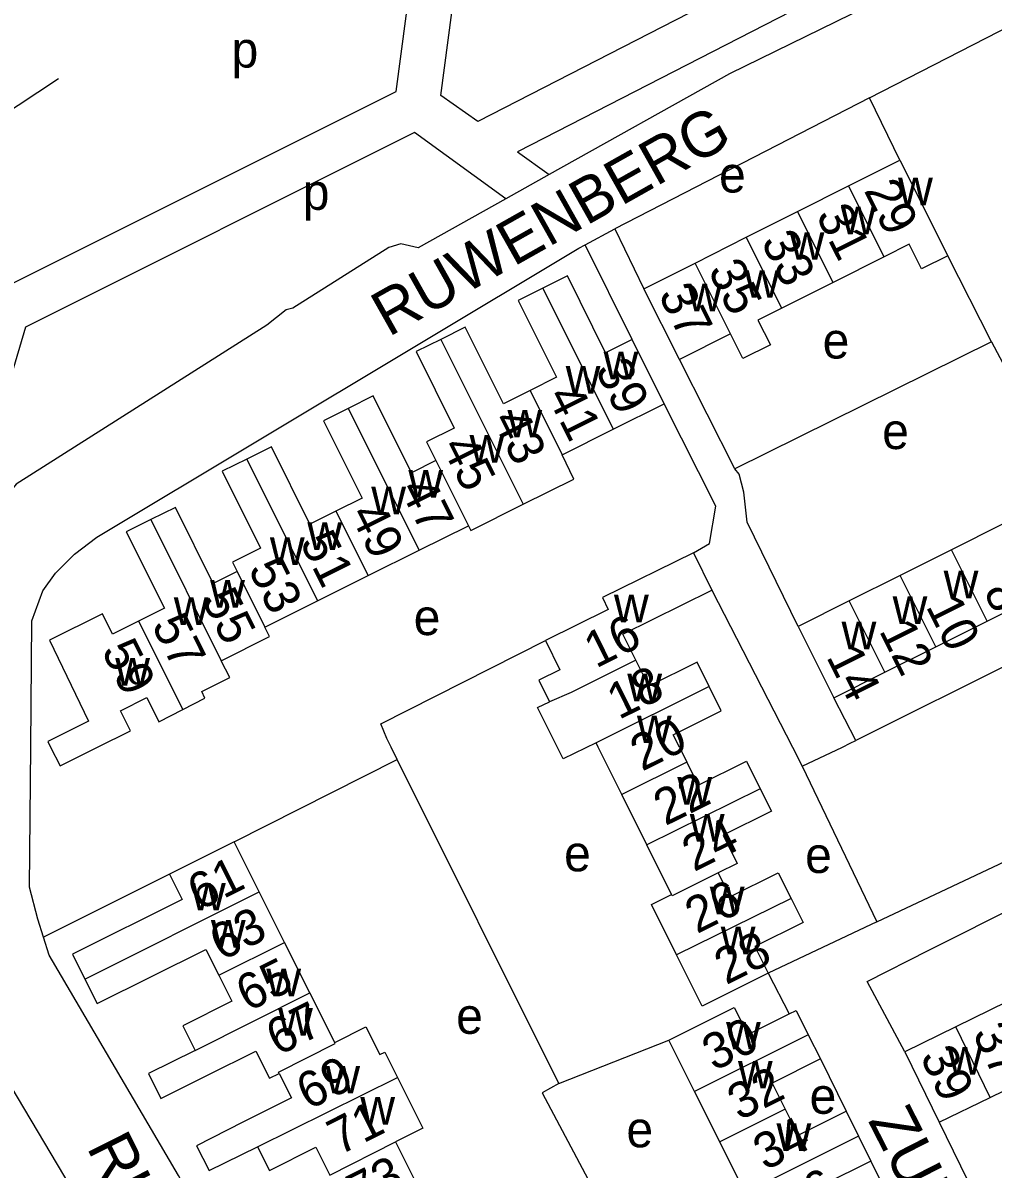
# Model space of a CAD drawing. Extents: x 157794 to 159375, y 380877 to 382306.
# Drawn here: x 158574.4 to 158682.4, y 381703 to 381830.6 of the extents above; entities that cross this region are included whole.
import ezdxf

# ---------------------------------------------------------------- set-up
doc = ezdxf.new("R2010")
doc.units = 0
for name, color, linetype in [('BLT_Basislijn', 7, 'Continuous'), ('BLT_Bebouwing', 7, 'Continuous'), ('BLT_Centroide', 7, 'Continuous'), ('BLT_Huisnummer', 7, 'Continuous'), ('BLT_Huisnummer_ tussenligend', 7, 'Continuous'), ('BLT_Onderverdeling_panden', 7, 'Continuous'), ('BLT_Straatnaam', 7, 'Continuous')]:
    doc.layers.add(name, color=color, linetype=linetype)

msp = doc.modelspace()

# ---------------------------------------------------------------- linework, layer by layer
at = {"layer": 'BLT_Basislijn'}
for p, q in [((158544.32, 381801.91), (158578.38, 381824.43)), ((158668.66, 381822.29), (158640.31, 381807.69)), ((158672.03, 381815.33), (158668.66, 381822.29)), ((158632.99, 381813.73), (158628.18, 381811.05)), ((158637.01, 381805.92), (158640.31, 381807.69)), ((158640.31, 381807.69), (158643.55, 381801.03)), ((158642.25, 381795.37), (158637.01, 381805.92)), ((158682.24, 381795.11), (158677.37, 381804.69)), ((158682.24, 381795.11), (158653.68, 381780.98)), ((158653.68, 381780.98), (158647.51, 381793.15)), ((158701.22, 381767.75), (158667.12, 381750.72)), ((158667.12, 381750.72), (158664.69, 381755.49)), ((158616.09, 381748.62), (158615.4, 381750)), ((158660.08, 381750), (158661.16, 381747.86)), ((158661.16, 381747.86), (158665.64, 381750)), ((158597.93, 381739.47), (158616.09, 381748.62)), ((158634.08, 381712.55), (158616.09, 381748.62)), ((158590.73, 381735.86), (158576.73, 381728.83)), ((158669.46, 381730.54), (158657.39, 381724.82)), ((158657.39, 381724.82), (158659.72, 381720.31)), ((158634.08, 381712.55), (158646.33, 381717.37)), ((158663.19, 381715.28), (158666.05, 381709.46)), ((158668.82, 381703.92), (158671.67, 381698.16))]:
    msp.add_line(p, q, dxfattribs=at)
for points in [[(158701.35, 381858.79), (158625.08, 381819.63), (158620.95, 381822.53), (158624.22, 381847.23)], [(158700.54, 381852.75), (158629.49, 381816.27), (158632.99, 381813.73)], [(158699.32, 381846.15), (158693.68, 381844.83), (158653.08, 381824.95), (158632.99, 381813.73)], [(158541.88, 381794.51), (158548.15, 381782.45), (158554.97, 381773.8), (158564.21, 381779), (158570.52, 381800.26), (158615.96, 381822.99), (158618.82, 381844.55)], [(158668.66, 381822.29), (158693.17, 381834.91), (158697.67, 381835.98), (158700.11, 381835.95), (158703.19, 381835.33), (158706.15, 381833.64), (158729.92, 381808.22)], [(158628.18, 381811.05), (158618.03, 381818.43), (158574.7, 381796.76), (158569.29, 381778.54), (158571.89, 381777.11)], [(158628.18, 381811.05), (158618.42, 381805.59), (158616.48, 381806.03), (158615.15, 381805.61), (158604.46, 381798.88), (158603.74, 381798.69), (158601.57, 381796.99), (158573.68, 381779.26), (158571.89, 381777.11)], [(158575.31, 381750), (158575.43, 381764.05), (158576.66, 381767.39), (158578.05, 381769.35), (158580.18, 381771.49), (158582.66, 381773.37), (158636.29, 381805.54), (158637.01, 381805.92)], [(158682.24, 381795.11), (158684.1, 381791.64), (158690.84, 381788.15)], [(158649.05, 381771.64), (158650.83, 381772.66), (158651.54, 381776.83), (158645.82, 381788.23)], [(158660.72, 381763.43), (158655.04, 381775.05), (158654.67, 381778.37), (158654.14, 381780.37), (158653.68, 381780.98)], [(158651.1, 381767.48), (158660.08, 381750)], [(158615.4, 381750), (158614.92, 381750.96), (158614.26, 381752.59), (158632.58, 381761.86)], [(158576.73, 381728.83), (158576.1, 381730.85), (158575.16, 381734.39), (158575.31, 381750)], [(158665.64, 381750), (158666.52, 381750.42), (158667.12, 381750.72)], [(158661.16, 381747.86), (158669.46, 381730.54)], [(158669.46, 381730.54), (158688.9, 381739.7)], [(158675.27, 381727.38), (158685.69, 381732.64), (158707.42, 381736.18)], [(158601.55, 381683), (158601.32, 381683.48), (158597.47, 381691.53), (158591.73, 381702.3), (158577.35, 381726.85), (158576.73, 381728.83)], [(158672.59, 381716.09), (158668.41, 381723.91), (158675.27, 381727.38)], [(158580.51, 381699.78), (158567.92, 381720.9), (158565.41, 381723.98), (158562.71, 381724.29), (158532.48, 381708.17), (158505.69, 381696.56)], [(158676.42, 381708.23), (158685.06, 381690.53), (158685.76, 381690.61), (158704.31, 381699.68), (158704.78, 381699.99), (158704.62, 381701.43), (158705.04, 381701.74), (158730.07, 381714.32)], [(158634.08, 381712.55), (158632.23, 381711.52), (158637.64, 381701.3), (158635.24, 381700.02)]]:
    msp.add_lwpolyline(points, dxfattribs=at)
at = {"layer": 'BLT_Bebouwing'}
for p, q in [((158666.33, 381812.47), (158672.03, 381815.33)), ((158672.03, 381815.33), (158677.37, 381804.69)), ((158660.64, 381809.61), (158666.33, 381812.47)), ((158654.94, 381806.75), (158660.64, 381809.61)), ((158649.24, 381803.89), (158654.94, 381806.75)), ((158670.29, 381804.59), (158664.6, 381801.73)), ((158643.55, 381801.03), (158649.24, 381803.89)), ((158647.51, 381793.15), (158643.55, 381801.03)), ((158664.6, 381801.73), (158658.9, 381798.87)), ((158653.2, 381796.01), (158647.51, 381793.15)), ((158645.82, 381788.23), (158642.25, 381795.37)), ((158640.12, 381785.39), (158645.82, 381788.23)), ((158634.44, 381782.55), (158640.12, 381785.39)), ((158683.45, 381774.8), (158677.77, 381771.95)), ((158612.85, 381769.09), (158618.52, 381771.91)), ((158649.05, 381771.64), (158651.1, 381767.48)), ((158677.77, 381771.95), (158672.08, 381769.11)), ((158607.22, 381766.28), (158612.85, 381769.09)), ((158672.08, 381769.11), (158666.4, 381766.27)), ((158681.74, 381764.01), (158687.42, 381766.85)), ((158601.35, 381763.35), (158607.22, 381766.28)), ((158666.4, 381766.27), (158660.72, 381763.43)), ((158676.05, 381761.17), (158681.74, 381764.01)), ((158660.72, 381763.43), (158664.69, 381755.49)), ((158670.37, 381758.33), (158676.05, 381761.17)), ((158664.69, 381755.49), (158670.37, 381758.33)), ((158638.47, 381750), (158638.22, 381750.49)), ((158641.08, 381744.74), (158638.47, 381750)), ((158647.49, 381750), (158648.31, 381748.34)), ((158643.88, 381739.11), (158641.08, 381744.74)), ((158597.93, 381739.47), (158590.73, 381735.86)), ((158600.73, 381733.9), (158597.93, 381739.47)), ((158646.62, 381733.58), (158643.88, 381739.11)), ((158603.55, 381728.26), (158600.73, 381733.9)), ((158606.38, 381722.63), (158603.55, 381728.26)), ((158609.14, 381717.12), (158606.38, 381722.63)), ((158683.95, 381721.63), (158678.27, 381718.86)), ((158661.84, 381717.98), (158663.19, 381715.28)), ((158678.27, 381718.86), (158672.59, 381716.09)), ((158649.19, 381711.65), (158646.33, 381717.37)), ((158672.59, 381716.09), (158676.42, 381708.23)), ((158682.1, 381711), (158687.78, 381713.78)), ((158652, 381706.05), (158649.19, 381711.65)), ((158676.42, 381708.23), (158682.1, 381711)), ((158666.05, 381709.46), (158667.43, 381706.69)), ((158667.43, 381706.69), (158668.82, 381703.92)), ((158615.91, 381706.04), (158618.64, 381700.58)), ((158654.83, 381700.38), (158652, 381706.05))]:
    msp.add_line(p, q, dxfattribs=at)
for points in [[(158677.37, 381804.69), (158674.46, 381803.24), (158673.08, 381805.99), (158670.29, 381804.59)], [(158642.25, 381795.37), (158639.29, 381793.89), (158635.03, 381802.45), (158632.29, 381801.09)], [(158632.29, 381801.09), (158629.56, 381799.72), (158633.82, 381791.18), (158630.87, 381789.7)], [(158658.9, 381798.87), (158656.24, 381797.54), (158657.62, 381794.8), (158654.56, 381793.27), (158653.2, 381796.01)], [(158630.87, 381789.7), (158627.92, 381788.23), (158623.67, 381796.76), (158620.93, 381795.39)], [(158620.93, 381795.39), (158618.2, 381794.03), (158622.44, 381785.52), (158619.36, 381783.98), (158620.39, 381781.9)], [(158620.39, 381781.9), (158617.68, 381780.55), (158613.42, 381789.09), (158610.64, 381787.71)], [(158610.64, 381787.71), (158607.87, 381786.32), (158612.17, 381777.71), (158609.27, 381776.27)], [(158609.27, 381776.27), (158606.37, 381774.82), (158602.08, 381783.43), (158599.35, 381782.07)], [(158599.35, 381782.07), (158596.61, 381780.71), (158600.88, 381772.15), (158597.74, 381770.58), (158598.26, 381769.54)], [(158630.09, 381777.03), (158635.73, 381779.84), (158634.44, 381782.55)], [(158598.26, 381769.54), (158595.62, 381768.22), (158591.41, 381776.68), (158588.67, 381775.32)], [(158624.01, 381774.65), (158624.27, 381774.13), (158630.09, 381777.03)], [(158588.67, 381775.32), (158585.93, 381773.95), (158590.17, 381765.45), (158587.28, 381764.01)], [(158618.52, 381771.91), (158624.01, 381774.65)], [(158649.05, 381771.64), (158638.92, 381766.65), (158639.58, 381765.33), (158632.58, 381761.86)], [(158642.65, 381759.68), (158641.21, 381762.57), (158651.1, 381767.48)], [(158587.28, 381764.01), (158584.4, 381762.57), (158583.27, 381764.84), (158577.37, 381761.9), (158581.72, 381752.9)], [(158596.5, 381759.62), (158601.87, 381762.3), (158601.35, 381763.35)], [(158632.58, 381761.86), (158634.2, 381758.6), (158631.85, 381757.44), (158633.04, 381755.04)], [(158592.21, 381754.18), (158594.69, 381755.46), (158594.33, 381756.19), (158597.46, 381757.75), (158596.5, 381759.62)], [(158650.82, 381756.75), (158649.47, 381759.46), (158644.09, 381756.78), (158642.65, 381759.68)], [(158647.49, 381750), (158646.81, 381751.38), (158652.16, 381754.04), (158650.82, 381756.75)], [(158582.74, 381750), (158586.39, 381751.82), (158585.27, 381754.05), (158588.23, 381755.53), (158589.55, 381752.82), (158592.21, 381754.18)], [(158638.22, 381750.49), (158634.56, 381748.68), (158631.72, 381754.39), (158633.04, 381755.04)], [(158581.72, 381752.9), (158577.19, 381750.64), (158577.51, 381750)], [(158577.51, 381750), (158578.57, 381747.92), (158582.74, 381750)], [(158648.31, 381748.34), (158649.6, 381745.75), (158654.97, 381748.42), (158656.49, 381745.36)], [(158656.49, 381745.36), (158657.74, 381742.85), (158652.36, 381740.18), (158653.91, 381737.06), (158651.8, 381736)], [(158590.73, 381735.86), (158592.15, 381733.04), (158579.93, 381726.94), (158581.32, 381724.17)], [(158651.8, 381736), (158653.12, 381733.34), (158658.5, 381736.01), (158659.94, 381733.13)], [(158647.19, 381726.86), (158644.4, 381732.48), (158646.62, 381733.58)], [(158659.94, 381733.13), (158661.26, 381730.47), (158655.9, 381727.81), (158657.39, 381724.82)], [(158581.32, 381724.17), (158582.68, 381721.45), (158594.8, 381727.48), (158596.24, 381724.6)], [(158657.39, 381724.82), (158650.03, 381721.15), (158647.19, 381726.86)], [(158596.24, 381724.6), (158597.69, 381721.71), (158592.23, 381718.97), (158593.61, 381716.23)], [(158646.33, 381717.37), (158649.14, 381718.77), (158653.61, 381721.01), (158655.11, 381718), (158659.72, 381720.31)], [(158659.72, 381720.31), (158660.48, 381720.69), (158661.84, 381717.98)], [(158609.14, 381717.12), (158612.61, 381718.87), (158614.17, 381715.77), (158614.71, 381716.04), (158616.13, 381713.2)], [(158593.61, 381716.23), (158588.42, 381713.65), (158589.79, 381710.89), (158594.98, 381713.48), (158600.34, 381716.16), (158601.86, 381713.14), (158602.94, 381713.68)], [(158663.19, 381715.28), (158657.81, 381712.58), (158659.26, 381709.68)], [(158602.94, 381713.68), (158604.31, 381710.95), (158598.92, 381708.24), (158593.76, 381705.62), (158595.16, 381702.88), (158600.55, 381705.49)], [(158616.13, 381713.2), (158618.95, 381707.57), (158615.91, 381706.04)], [(158659.26, 381709.68), (158660.71, 381706.79), (158666.05, 381709.46)], [(158600.55, 381705.49), (158601.87, 381702.88), (158607.02, 381705.46), (158608.57, 381702.36)], [(158668.82, 381703.92), (158663.51, 381701.27), (158664.95, 381698.39)]]:
    msp.add_lwpolyline(points, dxfattribs=at)
at = {"layer": 'BLT_Onderverdeling_panden'}
for p, q in [((158670.29, 381804.59), (158666.33, 381812.47)), ((158664.6, 381801.73), (158660.64, 381809.61)), ((158658.9, 381798.87), (158654.94, 381806.75)), ((158653.2, 381796.01), (158649.24, 381803.89)), ((158632.29, 381801.09), (158640.12, 381785.39)), ((158620.93, 381795.39), (158630.09, 381777.03)), ((158630.87, 381789.7), (158634.44, 381782.55)), ((158610.64, 381787.71), (158618.52, 381771.91)), ((158599.35, 381782.07), (158607.22, 381766.28)), ((158620.39, 381781.9), (158624.01, 381774.65)), ((158588.67, 381775.32), (158596.5, 381759.62)), ((158609.27, 381776.27), (158612.85, 381769.09)), ((158681.74, 381764.01), (158677.77, 381771.95)), ((158598.26, 381769.54), (158601.35, 381763.35)), ((158676.05, 381761.17), (158672.08, 381769.11)), ((158670.37, 381758.33), (158666.4, 381766.27)), ((158587.28, 381764.01), (158592.21, 381754.18)), ((158650.82, 381756.75), (158638.22, 381750.49)), ((158648.31, 381748.34), (158641.08, 381744.74)), ((158656.49, 381745.36), (158643.88, 381739.11)), ((158581.32, 381724.17), (158600.73, 381733.9)), ((158659.94, 381733.13), (158647.19, 381726.86)), ((158596.24, 381724.6), (158603.55, 381728.26)), ((158593.61, 381716.23), (158606.38, 381722.63)), ((158661.84, 381717.98), (158649.19, 381711.65)), ((158682.1, 381711), (158678.27, 381718.86)), ((158600.55, 381705.49), (158616.13, 381713.2)), ((158659.26, 381709.68), (158652, 381706.05)), ((158667.43, 381706.69), (158654.83, 381700.38)), ((158608.57, 381702.36), (158615.91, 381706.04))]:
    msp.add_line(p, q, dxfattribs=at)
for points in [[(158642.65, 381759.68), (158635.44, 381756.09), (158633.04, 381755.04)], [(158651.8, 381736), (158646.68, 381733.46), (158646.62, 381733.58)], [(158602.94, 381713.68), (158602.87, 381713.83), (158609.2, 381717), (158609.14, 381717.12)]]:
    msp.add_lwpolyline(points, dxfattribs=at)

# ---------------------------------------------------------------- texts
at = {"layer": 'BLT_Centroide'}
for s, p in [('p', (158597.65, 381825.65)), ('e', (158651.91, 381811.74)), ('p', (158605.57, 381809.81)), ('w', (158671.84, 381810.31)), ('w', (158665.47, 381807.09)), ('w', (158659.77, 381804.25)), ('w', (158654.77, 381800.02)), ('w', (158648.38, 381798.53)), ('e', (158663.44, 381793.26)), ('w', (158639.06, 381790.95)), ('w', (158634.84, 381789.36)), ('w', (158628.36, 381784.47)), ('e', (158670.07, 381783.18)), ('w', (158624.14, 381781.66)), ('w', (158617.33, 381777.78)), ('w', (158613.2, 381775.92)), ('w', (158606.09, 381771.95)), ('w', (158601.92, 381770.27)), ('w', (158676.91, 381766.56)), ('w', (158595.27, 381765.52)), ('w', (158591.22, 381763.61)), ('w', (158640.22, 381763.88)), ('w', (158671.23, 381763.72)), ('e', (158617.92, 381762.47)), ('w', (158665.55, 381760.88)), ('w', (158584.7, 381756.84)), ('w', (158641.7, 381755.09)), ('w', (158642.77, 381750.44)), ('w', (158647.27, 381743.59)), ('w', (158648.66, 381739.47)), ('e', (158634.66, 381736.17)), ('e', (158661.49, 381735.99)), ('w', (158593.14, 381731.81)), ('w', (158650.88, 381731.38)), ('w', (158595.35, 381727.69)), ('w', (158652.1, 381726.94)), ('w', (158601.52, 381722.25)), ('w', (158602.83, 381717.88)), ('e', (158622.65, 381718.08)), ('w', (158652.69, 381716.34)), ('w', (158677.34, 381713.55)), ('w', (158608.09, 381711.44)), ('w', (158654.01, 381712)), ('e', (158661.99, 381709.18)), ('w', (158611.98, 381707.97)), ('e', (158641.6, 381705.45)), ('w', (158658.31, 381705.03))]:
    msp.add_text(s, height=4, dxfattribs=at).set_placement(p)
at = {"layer": 'BLT_Huisnummer'}
for s, rotation, p in [('29', 296.658, (158667.99, 381811.98)), ('33', 296.658, (158656.53, 381806.28)), ('37', 296.658, (158645.1, 381800.38)), ('39', 296.5138, (158638.07, 381792.03)), ('43', 296.5138, (158626.61, 381786.44)), ('47', 296.5138, (158616.32, 381778.75)), ('51', 296.5138, (158605.2, 381772.82)), ('55', 296.5138, (158594.27, 381766.44)), ('8', 296.5679, (158681.29, 381767.35)), ('16', 26.4154, (158638.21, 381758.73)), ('59', 296.5138, (158583.12, 381760.76)), ('14', 296.5679, (158663.79, 381760.07)), ('20', 26.4154, (158643.34, 381747.26)), ('24', 26.4154, (158649.11, 381736.08)), ('61', 26.6313, (158594.08, 381731.74)), ('28', 26.4154, (158652.7, 381723.49)), ('65', 26.6313, (158599.48, 381720.49)), ('39', 296.0165, (158674.23, 381715.55)), ('69', 26.6313, (158606.2, 381709.55)), ('32', 26.4154, (158654.16, 381708.37)), ('73', 26.6313, (158611.82, 381698.44)), ('36', 26.4154, (158659.91, 381697.09))]:
    msp.add_text(s, height=4, rotation=rotation, dxfattribs=at).set_placement(p)
at = {"layer": 'BLT_Huisnummer_ tussenligend'}
for s, rotation, p in [('31', 296.658, (158662.64, 381809.21)), ('35', 296.658, (158650.63, 381803.08)), ('41', 296.5138, (158632.72, 381789.1)), ('45', 296.5138, (158620.98, 381783.49)), ('49', 296.5138, (158610.77, 381775.96)), ('53', 296.5138, (158599.45, 381769.84)), ('10', 296.5679, (158674.88, 381765.68)), ('57', 296.5138, (158588.7, 381763.59)), ('12', 296.5679, (158669.67, 381762.97)), ('18', 26.4154, (158640.75, 381753)), ('22', 26.4154, (158645.93, 381741.19)), ('26', 26.4154, (158649.44, 381729.17)), ('63', 26.6313, (158596.54, 381726.15)), ('67', 26.6313, (158602.83, 381715.59)), ('30', 26.4154, (158651.35, 381713.88)), ('37', 296.0165, (158680.07, 381718.13)), ('71', 26.6313, (158609.64, 381704.52)), ('34', 26.4154, (158657.03, 381702.81))]:
    msp.add_text(s, height=4, rotation=rotation, dxfattribs=at).set_placement(p)
at = {"layer": 'BLT_Straatnaam'}
for s, rotation, p in [('RUWENBERG', 29.4011, (158615.13, 381795.61)), ('ZUIDEWIJN', 297.0943, (158668.45, 381708.42)), ('RUWENBERG', 296.6337, (158581.47, 381705.46))]:
    msp.add_text(s, height=5, rotation=rotation, dxfattribs=at).set_placement(p)

doc.saveas('drawing.dxf')
